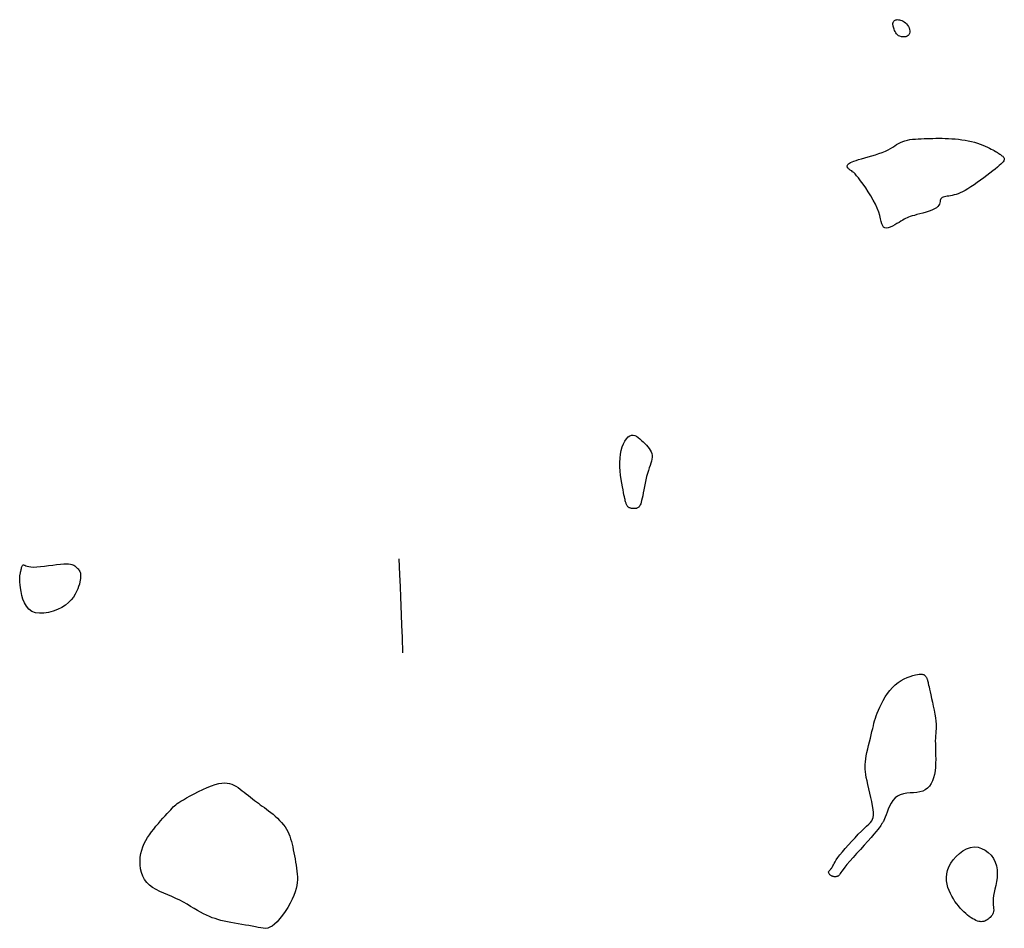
# Model space of a CAD drawing. Header units: millimetres. Extents: x 32690613 to 32693367, y 5343692 to 5344708.
# Tile 924 of 1009: x 32693011 to 32693032, y 5344573 to 5344592. Entities that reach past the tile are written whole.
import ezdxf

# ---------------------------------------------------------------- set-up
doc = ezdxf.new("R2010")
doc.units = ezdxf.units.MM
doc.header["$LTSCALE"] = 20
doc.layers.add('02-DGM_HL_491.00', color=62, linetype='Continuous')
doc.layers.add('02-DGM_HL_491.50', color=72, linetype='Continuous')

msp = doc.modelspace()

# ---------------------------------------------------------------- linework, layer by layer
at = {"layer": '02-DGM_HL_491.00', "elevation": 491, "flags": 128}
for points in [[(32693029.699, 5344591.723), (32693029.681, 5344591.704), (32693029.658, 5344591.69), (32693029.631, 5344591.681), (32693029.601, 5344591.676), (32693029.569, 5344591.676), (32693029.538, 5344591.68), (32693029.507, 5344591.689), (32693029.48, 5344591.702), (32693029.456, 5344591.72), (32693029.435, 5344591.74), (32693029.418, 5344591.764), (32693029.404, 5344591.788), (32693029.392, 5344591.814), (32693029.383, 5344591.839), (32693029.375, 5344591.863), (32693029.369, 5344591.885), (32693029.365, 5344591.904), (32693029.361, 5344591.921), (32693029.359, 5344591.935), (32693029.358, 5344591.948), (32693029.358, 5344591.959), (32693029.359, 5344591.97), (32693029.362, 5344591.979), (32693029.365, 5344591.989), (32693029.37, 5344591.998), (32693029.376, 5344592.008), (32693029.384, 5344592.016), (32693029.393, 5344592.024), (32693029.404, 5344592.031), (32693029.418, 5344592.037), (32693029.434, 5344592.041), (32693029.452, 5344592.043), (32693029.474, 5344592.042), (32693029.498, 5344592.039), (32693029.523, 5344592.034), (32693029.549, 5344592.025), (32693029.575, 5344592.013), (32693029.601, 5344591.998), (32693029.626, 5344591.979), (32693029.648, 5344591.956), (32693029.669, 5344591.929), (32693029.687, 5344591.9), (32693029.701, 5344591.868), (32693029.71, 5344591.836), (32693029.716, 5344591.804), (32693029.716, 5344591.774), (32693029.711, 5344591.747)], [(32693030.584, 5344588.297), (32693030.548, 5344588.29), (32693030.514, 5344588.285), (32693030.483, 5344588.28), (32693030.454, 5344588.274), (32693030.429, 5344588.267), (32693030.407, 5344588.258), (32693030.39, 5344588.247), (32693030.378, 5344588.233), (32693030.37, 5344588.215), (32693030.366, 5344588.194), (32693030.363, 5344588.171), (32693030.358, 5344588.146), (32693030.35, 5344588.12), (32693030.336, 5344588.093), (32693030.314, 5344588.066), (32693030.283, 5344588.04), (32693030.24, 5344588.015), (32693030.187, 5344587.991), (32693030.127, 5344587.969), (32693030.063, 5344587.948), (32693029.997, 5344587.929), (32693029.932, 5344587.911), (32693029.87, 5344587.895), (32693029.814, 5344587.88), (32693029.767, 5344587.867), (32693029.726, 5344587.854), (32693029.691, 5344587.842), (32693029.659, 5344587.829), (32693029.629, 5344587.815), (32693029.598, 5344587.798), (32693029.566, 5344587.779), (32693029.529, 5344587.757), (32693029.488, 5344587.731), (32693029.443, 5344587.703), (32693029.396, 5344587.675), (32693029.348, 5344587.649), (32693029.301, 5344587.628), (32693029.258, 5344587.613), (32693029.219, 5344587.607), (32693029.186, 5344587.612), (32693029.161, 5344587.629), (32693029.142, 5344587.659), (32693029.126, 5344587.699), (32693029.112, 5344587.749), (32693029.097, 5344587.808), (32693029.079, 5344587.876), (32693029.056, 5344587.95), (32693029.026, 5344588.031), (32693028.987, 5344588.117), (32693028.941, 5344588.206), (32693028.889, 5344588.295), (32693028.835, 5344588.383), (32693028.779, 5344588.468), (32693028.724, 5344588.546), (32693028.672, 5344588.616), (32693028.626, 5344588.676), (32693028.586, 5344588.724), (32693028.553, 5344588.761), (32693028.525, 5344588.789), (32693028.502, 5344588.809), (32693028.483, 5344588.824), (32693028.467, 5344588.835), (32693028.452, 5344588.843), (32693028.439, 5344588.851), (32693028.427, 5344588.86), (32693028.415, 5344588.871), (32693028.404, 5344588.882), (32693028.396, 5344588.894), (32693028.39, 5344588.906), (32693028.386, 5344588.919), (32693028.387, 5344588.932), (32693028.391, 5344588.946), (32693028.4, 5344588.959), (32693028.414, 5344588.973), (32693028.433, 5344588.987), (32693028.458, 5344589.001), (32693028.49, 5344589.016), (32693028.529, 5344589.031), (32693028.575, 5344589.048), (32693028.63, 5344589.065), (32693028.693, 5344589.084), (32693028.762, 5344589.103), (32693028.835, 5344589.124), (32693028.911, 5344589.146), (32693028.988, 5344589.169), (32693029.062, 5344589.194), (32693029.133, 5344589.219), (32693029.198, 5344589.246), (32693029.256, 5344589.274), (32693029.308, 5344589.302), (32693029.354, 5344589.331), (32693029.397, 5344589.359), (32693029.438, 5344589.386), (32693029.479, 5344589.411), (32693029.521, 5344589.433), (32693029.566, 5344589.452), (32693029.614, 5344589.468), (32693029.666, 5344589.48), (32693029.72, 5344589.49), (32693029.778, 5344589.497), (32693029.837, 5344589.502), (32693029.898, 5344589.506), (32693029.96, 5344589.509), (32693030.022, 5344589.512), (32693030.084, 5344589.514), (32693030.147, 5344589.516), (32693030.21, 5344589.518), (32693030.274, 5344589.519), (32693030.338, 5344589.52), (32693030.404, 5344589.519), (32693030.471, 5344589.518), (32693030.539, 5344589.515), (32693030.609, 5344589.511), (32693030.679, 5344589.505), (32693030.75, 5344589.497), (32693030.821, 5344589.488), (32693030.892, 5344589.477), (32693030.961, 5344589.465), (32693031.028, 5344589.45), (32693031.093, 5344589.434), (32693031.154, 5344589.415), (32693031.213, 5344589.396), (32693031.267, 5344589.375), (32693031.319, 5344589.353), (32693031.366, 5344589.332), (32693031.409, 5344589.311), (32693031.448, 5344589.291), (32693031.482, 5344589.273), (32693031.512, 5344589.256), (32693031.538, 5344589.241), (32693031.56, 5344589.228), (32693031.58, 5344589.216), (32693031.597, 5344589.204), (32693031.613, 5344589.193), (32693031.629, 5344589.182), (32693031.645, 5344589.172), (32693031.661, 5344589.161), (32693031.677, 5344589.149), (32693031.693, 5344589.137), (32693031.706, 5344589.125), (32693031.717, 5344589.111), (32693031.724, 5344589.096), (32693031.727, 5344589.079), (32693031.724, 5344589.061), (32693031.716, 5344589.041), (32693031.701, 5344589.019), (32693031.68, 5344588.995), (32693031.652, 5344588.967), (32693031.619, 5344588.937), (32693031.579, 5344588.903), (32693031.533, 5344588.865), (32693031.481, 5344588.824), (32693031.422, 5344588.778), (32693031.358, 5344588.729), (32693031.291, 5344588.678), (32693031.222, 5344588.627), (32693031.153, 5344588.577), (32693031.084, 5344588.529), (32693031.017, 5344588.484), (32693030.953, 5344588.444), (32693030.895, 5344588.411), (32693030.84, 5344588.382), (32693030.79, 5344588.359), (32693030.744, 5344588.34), (32693030.7, 5344588.325), (32693030.659, 5344588.313), (32693030.621, 5344588.304)], [(32693023.678, 5344581.77), (32693023.673, 5344581.788), (32693023.668, 5344581.808), (32693023.662, 5344581.831), (32693023.656, 5344581.859), (32693023.649, 5344581.893), (32693023.64, 5344581.933), (32693023.631, 5344581.981), (32693023.62, 5344582.039), (32693023.607, 5344582.105), (32693023.593, 5344582.181), (32693023.58, 5344582.263), (32693023.568, 5344582.349), (32693023.559, 5344582.439), (32693023.553, 5344582.531), (32693023.552, 5344582.622), (32693023.556, 5344582.712), (32693023.567, 5344582.797), (32693023.583, 5344582.878), (32693023.605, 5344582.952), (32693023.631, 5344583.02), (32693023.66, 5344583.078), (32693023.693, 5344583.127), (32693023.727, 5344583.165), (32693023.762, 5344583.191), (32693023.798, 5344583.204), (32693023.834, 5344583.205), (32693023.87, 5344583.196), (32693023.906, 5344583.179), (32693023.942, 5344583.155), (32693023.978, 5344583.126), (32693024.014, 5344583.093), (32693024.049, 5344583.059), (32693024.083, 5344583.025), (32693024.116, 5344582.99), (32693024.147, 5344582.955), (32693024.174, 5344582.92), (32693024.198, 5344582.884), (32693024.218, 5344582.848), (32693024.232, 5344582.811), (32693024.239, 5344582.773), (32693024.241, 5344582.734), (32693024.236, 5344582.693), (32693024.226, 5344582.65), (32693024.213, 5344582.605), (32693024.196, 5344582.557), (32693024.178, 5344582.505), (32693024.159, 5344582.448), (32693024.14, 5344582.388), (32693024.122, 5344582.322), (32693024.106, 5344582.253), (32693024.09, 5344582.182), (32693024.076, 5344582.111), (32693024.062, 5344582.042), (32693024.05, 5344581.976), (32693024.038, 5344581.915), (32693024.026, 5344581.861), (32693024.016, 5344581.815), (32693024.006, 5344581.777), (32693023.996, 5344581.745), (32693023.986, 5344581.719), (32693023.976, 5344581.699), (32693023.966, 5344581.683), (32693023.955, 5344581.671), (32693023.943, 5344581.661), (32693023.931, 5344581.654), (32693023.917, 5344581.649), (32693023.903, 5344581.645), (32693023.888, 5344581.642), (32693023.874, 5344581.641), (32693023.859, 5344581.641), (32693023.844, 5344581.641), (32693023.829, 5344581.642), (32693023.815, 5344581.644), (32693023.802, 5344581.646), (32693023.788, 5344581.648), (32693023.776, 5344581.651), (32693023.764, 5344581.655), (32693023.753, 5344581.66), (32693023.742, 5344581.666), (32693023.733, 5344581.673), (32693023.724, 5344581.681), (32693023.716, 5344581.69), (32693023.708, 5344581.7), (32693023.702, 5344581.712), (32693023.695, 5344581.725), (32693023.689, 5344581.739), (32693023.684, 5344581.754)], [(32693011.727, 5344580.466), (32693011.785, 5344580.468), (32693011.832, 5344580.467), (32693011.87, 5344580.462), (32693011.901, 5344580.455), (32693011.925, 5344580.446), (32693011.944, 5344580.435), (32693011.961, 5344580.423), (32693011.976, 5344580.41), (32693011.991, 5344580.397), (32693012.006, 5344580.384), (32693012.02, 5344580.37), (32693012.034, 5344580.356), (32693012.047, 5344580.34), (32693012.058, 5344580.324), (32693012.068, 5344580.306), (32693012.077, 5344580.287), (32693012.083, 5344580.266), (32693012.087, 5344580.243), (32693012.088, 5344580.217), (32693012.088, 5344580.188), (32693012.085, 5344580.156), (32693012.079, 5344580.12), (32693012.071, 5344580.08), (32693012.06, 5344580.035), (32693012.045, 5344579.985), (32693012.027, 5344579.932), (32693012.003, 5344579.875), (32693011.973, 5344579.817), (32693011.936, 5344579.758), (32693011.889, 5344579.699), (32693011.832, 5344579.643), (32693011.765, 5344579.589), (32693011.685, 5344579.539), (32693011.596, 5344579.495), (32693011.501, 5344579.459), (32693011.404, 5344579.432), (32693011.307, 5344579.416), (32693011.213, 5344579.414), (32693011.127, 5344579.426), (32693011.05, 5344579.455), (32693010.986, 5344579.501), (32693010.934, 5344579.563), (32693010.893, 5344579.635), (32693010.862, 5344579.713), (32693010.838, 5344579.795), (32693010.821, 5344579.876), (32693010.809, 5344579.953), (32693010.801, 5344580.021), (32693010.796, 5344580.077), (32693010.793, 5344580.122), (32693010.792, 5344580.158), (32693010.792, 5344580.186), (32693010.794, 5344580.207), (32693010.796, 5344580.224), (32693010.799, 5344580.236), (32693010.802, 5344580.246), (32693010.804, 5344580.256), (32693010.806, 5344580.265), (32693010.808, 5344580.274), (32693010.81, 5344580.283), (32693010.812, 5344580.293), (32693010.815, 5344580.304), (32693010.817, 5344580.317), (32693010.82, 5344580.332), (32693010.824, 5344580.348), (32693010.828, 5344580.366), (32693010.833, 5344580.385), (32693010.838, 5344580.402), (32693010.844, 5344580.418), (32693010.851, 5344580.432), (32693010.858, 5344580.441), (32693010.866, 5344580.446), (32693010.875, 5344580.446), (32693010.887, 5344580.441), (32693010.902, 5344580.434), (32693010.922, 5344580.424), (32693010.949, 5344580.415), (32693010.984, 5344580.406), (32693011.029, 5344580.4), (32693011.086, 5344580.398), (32693011.154, 5344580.401), (32693011.232, 5344580.407), (32693011.317, 5344580.417), (32693011.405, 5344580.428), (32693011.493, 5344580.44), (32693011.578, 5344580.45), (32693011.657, 5344580.46)], [(32693031.088, 5344574.442), (32693031.168, 5344574.436), (32693031.245, 5344574.413), (32693031.318, 5344574.376), (32693031.385, 5344574.326), (32693031.444, 5344574.265), (32693031.494, 5344574.196), (32693031.533, 5344574.12), (32693031.561, 5344574.04), (32693031.575, 5344573.957), (32693031.578, 5344573.872), (32693031.572, 5344573.788), (32693031.56, 5344573.705), (32693031.544, 5344573.625), (32693031.526, 5344573.547), (32693031.51, 5344573.475), (32693031.498, 5344573.409), (32693031.491, 5344573.349), (32693031.489, 5344573.296), (32693031.49, 5344573.249), (32693031.493, 5344573.207), (32693031.497, 5344573.169), (32693031.5, 5344573.134), (32693031.501, 5344573.102), (32693031.498, 5344573.072), (32693031.492, 5344573.044), (32693031.48, 5344573.017), (32693031.466, 5344572.991), (32693031.448, 5344572.967), (32693031.428, 5344572.945), (32693031.406, 5344572.925), (32693031.383, 5344572.907), (32693031.359, 5344572.891), (32693031.336, 5344572.878), (32693031.312, 5344572.867), (32693031.288, 5344572.86), (32693031.264, 5344572.854), (32693031.238, 5344572.853), (32693031.212, 5344572.854), (32693031.184, 5344572.859), (32693031.155, 5344572.867), (32693031.123, 5344572.88), (32693031.09, 5344572.896), (32693031.056, 5344572.915), (32693031.02, 5344572.938), (32693030.983, 5344572.965), (32693030.946, 5344572.994), (32693030.908, 5344573.027), (32693030.869, 5344573.063), (32693030.83, 5344573.101), (32693030.791, 5344573.143), (32693030.752, 5344573.187), (32693030.715, 5344573.234), (32693030.678, 5344573.285), (32693030.643, 5344573.338), (32693030.611, 5344573.395), (32693030.58, 5344573.454), (32693030.553, 5344573.517), (32693030.529, 5344573.583), (32693030.511, 5344573.652), (32693030.5, 5344573.722), (32693030.497, 5344573.795), (32693030.503, 5344573.869), (32693030.519, 5344573.944), (32693030.547, 5344574.02), (32693030.588, 5344574.097), (32693030.64, 5344574.171), (32693030.702, 5344574.241), (32693030.771, 5344574.304), (32693030.846, 5344574.358), (32693030.925, 5344574.401), (32693031.006, 5344574.43)]]:
    msp.add_lwpolyline(points, close=True, dxfattribs=at)
msp.add_lwpolyline([(32693018.941, 5344578.571), (32693018.928, 5344578.902), (32693018.917, 5344579.164), (32693018.909, 5344579.379), (32693018.902, 5344579.57), (32693018.894, 5344579.761), (32693018.886, 5344579.976), (32693018.876, 5344580.237), (32693018.863, 5344580.569)], dxfattribs=at)
at = {"layer": '02-DGM_HL_491.50', "elevation": 491.5, "flags": 128}
for points in [[(32693027.992, 5344573.913), (32693027.996, 5344573.923), (32693028.002, 5344573.932), (32693028.01, 5344573.941), (32693028.019, 5344573.951), (32693028.03, 5344573.962), (32693028.04, 5344573.974), (32693028.051, 5344573.987), (32693028.061, 5344574.002), (32693028.071, 5344574.019), (32693028.081, 5344574.039), (32693028.093, 5344574.064), (32693028.108, 5344574.092), (32693028.128, 5344574.127), (32693028.154, 5344574.168), (32693028.188, 5344574.216), (32693028.231, 5344574.273), (32693028.284, 5344574.338), (32693028.345, 5344574.409), (32693028.412, 5344574.485), (32693028.482, 5344574.563), (32693028.553, 5344574.639), (32693028.623, 5344574.712), (32693028.689, 5344574.779), (32693028.749, 5344574.838), (32693028.8, 5344574.886), (32693028.844, 5344574.927), (32693028.879, 5344574.963), (32693028.907, 5344574.996), (32693028.927, 5344575.031), (32693028.94, 5344575.07), (32693028.946, 5344575.117), (32693028.945, 5344575.173), (32693028.938, 5344575.241), (32693028.926, 5344575.32), (32693028.909, 5344575.406), (32693028.89, 5344575.497), (32693028.869, 5344575.589), (32693028.847, 5344575.681), (32693028.827, 5344575.768), (32693028.808, 5344575.848), (32693028.793, 5344575.919), (32693028.781, 5344575.983), (32693028.773, 5344576.041), (32693028.768, 5344576.095), (32693028.766, 5344576.147), (32693028.768, 5344576.2), (32693028.773, 5344576.256), (32693028.781, 5344576.316), (32693028.793, 5344576.382), (32693028.807, 5344576.453), (32693028.824, 5344576.527), (32693028.841, 5344576.604), (32693028.86, 5344576.68), (32693028.879, 5344576.756), (32693028.897, 5344576.828), (32693028.913, 5344576.897), (32693028.928, 5344576.96), (32693028.942, 5344577.018), (32693028.956, 5344577.073), (32693028.97, 5344577.127), (32693028.986, 5344577.18), (32693029.004, 5344577.235), (32693029.025, 5344577.292), (32693029.05, 5344577.353), (32693029.079, 5344577.419), (32693029.114, 5344577.489), (32693029.153, 5344577.561), (32693029.196, 5344577.633), (32693029.243, 5344577.704), (32693029.295, 5344577.772), (32693029.35, 5344577.836), (32693029.408, 5344577.893), (32693029.47, 5344577.942), (32693029.534, 5344577.984), (32693029.599, 5344578.02), (32693029.663, 5344578.049), (32693029.724, 5344578.072), (32693029.782, 5344578.089), (32693029.835, 5344578.102), (32693029.881, 5344578.111), (32693029.92, 5344578.116), (32693029.951, 5344578.118), (32693029.977, 5344578.117), (32693029.997, 5344578.114), (32693030.013, 5344578.108), (32693030.026, 5344578.101), (32693030.036, 5344578.093), (32693030.045, 5344578.084), (32693030.052, 5344578.075), (32693030.06, 5344578.066), (32693030.066, 5344578.055), (32693030.072, 5344578.045), (32693030.078, 5344578.034), (32693030.083, 5344578.022), (32693030.088, 5344578.009), (32693030.093, 5344577.996), (32693030.097, 5344577.981), (32693030.101, 5344577.964), (32693030.106, 5344577.944), (32693030.111, 5344577.919), (32693030.118, 5344577.888), (32693030.126, 5344577.849), (32693030.136, 5344577.802), (32693030.149, 5344577.746), (32693030.164, 5344577.679), (32693030.181, 5344577.603), (32693030.199, 5344577.522), (32693030.217, 5344577.437), (32693030.234, 5344577.352), (32693030.249, 5344577.269), (32693030.262, 5344577.19), (32693030.271, 5344577.119), (32693030.276, 5344577.056), (32693030.278, 5344577.002), (32693030.277, 5344576.952), (32693030.274, 5344576.905), (32693030.27, 5344576.859), (32693030.266, 5344576.811), (32693030.262, 5344576.759), (32693030.26, 5344576.7), (32693030.261, 5344576.634), (32693030.263, 5344576.56), (32693030.265, 5344576.481), (32693030.267, 5344576.398), (32693030.268, 5344576.313), (32693030.267, 5344576.227), (32693030.262, 5344576.143), (32693030.254, 5344576.062), (32693030.241, 5344575.985), (32693030.223, 5344575.913), (32693030.2, 5344575.848), (32693030.171, 5344575.789), (32693030.136, 5344575.737), (32693030.095, 5344575.693), (32693030.047, 5344575.657), (32693029.992, 5344575.63), (32693029.931, 5344575.613), (32693029.864, 5344575.602), (32693029.794, 5344575.596), (32693029.722, 5344575.591), (32693029.651, 5344575.584), (32693029.581, 5344575.572), (32693029.516, 5344575.553), (32693029.457, 5344575.525), (32693029.404, 5344575.484), (32693029.359, 5344575.432), (32693029.32, 5344575.374), (32693029.287, 5344575.312), (32693029.258, 5344575.248), (32693029.234, 5344575.186), (32693029.214, 5344575.129), (32693029.196, 5344575.079), (32693029.181, 5344575.039), (32693029.168, 5344575.008), (32693029.156, 5344574.985), (32693029.146, 5344574.967), (32693029.138, 5344574.955), (32693029.131, 5344574.946), (32693029.125, 5344574.938), (32693029.12, 5344574.932), (32693029.115, 5344574.924), (32693029.109, 5344574.913), (32693029.1, 5344574.899), (32693029.087, 5344574.879), (32693029.067, 5344574.852), (32693029.04, 5344574.817), (32693029.003, 5344574.771), (32693028.955, 5344574.714), (32693028.894, 5344574.645), (32693028.824, 5344574.566), (32693028.747, 5344574.48), (32693028.667, 5344574.391), (32693028.587, 5344574.302), (32693028.511, 5344574.217), (32693028.441, 5344574.137), (32693028.381, 5344574.067), (32693028.334, 5344574.009), (32693028.298, 5344573.963), (32693028.271, 5344573.927), (32693028.252, 5344573.899), (32693028.239, 5344573.878), (32693028.23, 5344573.862), (32693028.224, 5344573.851), (32693028.218, 5344573.842), (32693028.21, 5344573.834), (32693028.202, 5344573.828), (32693028.192, 5344573.822), (32693028.181, 5344573.818), (32693028.17, 5344573.814), (32693028.158, 5344573.812), (32693028.146, 5344573.81), (32693028.134, 5344573.809), (32693028.121, 5344573.809), (32693028.109, 5344573.81), (32693028.096, 5344573.812), (32693028.084, 5344573.814), (32693028.072, 5344573.818), (32693028.06, 5344573.822), (32693028.049, 5344573.828), (32693028.038, 5344573.835), (32693028.028, 5344573.843), (32693028.018, 5344573.852), (32693028.009, 5344573.861), (32693028.002, 5344573.871), (32693027.996, 5344573.882), (32693027.993, 5344573.893), (32693027.991, 5344573.903)], [(32693016.596, 5344574.446), (32693016.61, 5344574.384), (32693016.623, 5344574.32), (32693016.635, 5344574.254), (32693016.647, 5344574.188), (32693016.659, 5344574.121), (32693016.669, 5344574.055), (32693016.678, 5344573.99), (32693016.686, 5344573.926), (32693016.693, 5344573.865), (32693016.697, 5344573.805), (32693016.698, 5344573.746), (32693016.695, 5344573.685), (32693016.687, 5344573.622), (32693016.673, 5344573.556), (32693016.652, 5344573.486), (32693016.623, 5344573.411), (32693016.586, 5344573.329), (32693016.541, 5344573.244), (32693016.491, 5344573.157), (32693016.437, 5344573.072), (32693016.38, 5344572.991), (32693016.323, 5344572.917), (32693016.266, 5344572.852), (32693016.211, 5344572.799), (32693016.16, 5344572.76), (32693016.112, 5344572.733), (32693016.065, 5344572.718), (32693016.017, 5344572.711), (32693015.969, 5344572.713), (32693015.918, 5344572.719), (32693015.863, 5344572.73), (32693015.803, 5344572.742), (32693015.737, 5344572.755), (32693015.666, 5344572.768), (32693015.591, 5344572.781), (32693015.514, 5344572.794), (32693015.435, 5344572.808), (32693015.357, 5344572.822), (32693015.281, 5344572.836), (32693015.207, 5344572.85), (32693015.138, 5344572.865), (32693015.072, 5344572.881), (32693015.008, 5344572.898), (32693014.947, 5344572.917), (32693014.886, 5344572.938), (32693014.826, 5344572.962), (32693014.765, 5344572.989), (32693014.702, 5344573.02), (32693014.637, 5344573.055), (32693014.569, 5344573.094), (32693014.499, 5344573.135), (32693014.427, 5344573.178), (32693014.352, 5344573.222), (32693014.274, 5344573.265), (32693014.194, 5344573.308), (32693014.111, 5344573.348), (32693014.026, 5344573.386), (32693013.94, 5344573.423), (32693013.854, 5344573.459), (32693013.771, 5344573.497), (32693013.691, 5344573.537), (32693013.618, 5344573.581), (32693013.551, 5344573.631), (32693013.494, 5344573.688), (32693013.447, 5344573.752), (32693013.41, 5344573.823), (32693013.382, 5344573.899), (32693013.363, 5344573.979), (32693013.353, 5344574.06), (32693013.351, 5344574.143), (32693013.356, 5344574.223), (32693013.368, 5344574.302), (32693013.386, 5344574.376), (32693013.41, 5344574.447), (32693013.439, 5344574.514), (32693013.472, 5344574.579), (32693013.51, 5344574.642), (32693013.551, 5344574.703), (32693013.595, 5344574.763), (32693013.642, 5344574.822), (32693013.69, 5344574.882), (32693013.74, 5344574.941), (32693013.789, 5344574.998), (32693013.838, 5344575.053), (32693013.884, 5344575.105), (32693013.928, 5344575.153), (32693013.967, 5344575.196), (32693014.002, 5344575.234), (32693014.032, 5344575.266), (32693014.058, 5344575.294), (32693014.082, 5344575.318), (32693014.109, 5344575.341), (32693014.138, 5344575.364), (32693014.174, 5344575.388), (32693014.218, 5344575.416), (32693014.273, 5344575.448), (32693014.341, 5344575.486), (32693014.418, 5344575.528), (32693014.504, 5344575.573), (32693014.594, 5344575.619), (32693014.686, 5344575.663), (32693014.778, 5344575.704), (32693014.867, 5344575.74), (32693014.949, 5344575.769), (32693015.024, 5344575.789), (32693015.09, 5344575.8), (32693015.15, 5344575.804), (32693015.205, 5344575.801), (32693015.255, 5344575.792), (32693015.302, 5344575.777), (32693015.347, 5344575.757), (32693015.391, 5344575.733), (32693015.435, 5344575.705), (32693015.479, 5344575.674), (32693015.523, 5344575.64), (32693015.566, 5344575.605), (32693015.61, 5344575.57), (32693015.654, 5344575.534), (32693015.697, 5344575.499), (32693015.739, 5344575.465), (32693015.782, 5344575.432), (32693015.824, 5344575.401), (32693015.866, 5344575.371), (32693015.908, 5344575.342), (32693015.95, 5344575.312), (32693015.994, 5344575.281), (32693016.038, 5344575.248), (32693016.084, 5344575.214), (32693016.13, 5344575.177), (32693016.178, 5344575.137), (32693016.225, 5344575.096), (32693016.271, 5344575.053), (32693016.316, 5344575.008), (32693016.359, 5344574.962), (32693016.398, 5344574.915), (32693016.433, 5344574.868), (32693016.464, 5344574.819), (32693016.491, 5344574.771), (32693016.514, 5344574.721), (32693016.534, 5344574.67), (32693016.552, 5344574.617), (32693016.568, 5344574.562), (32693016.583, 5344574.505)]]:
    msp.add_lwpolyline(points, close=True, dxfattribs=at)

doc.saveas('drawing.dxf')
